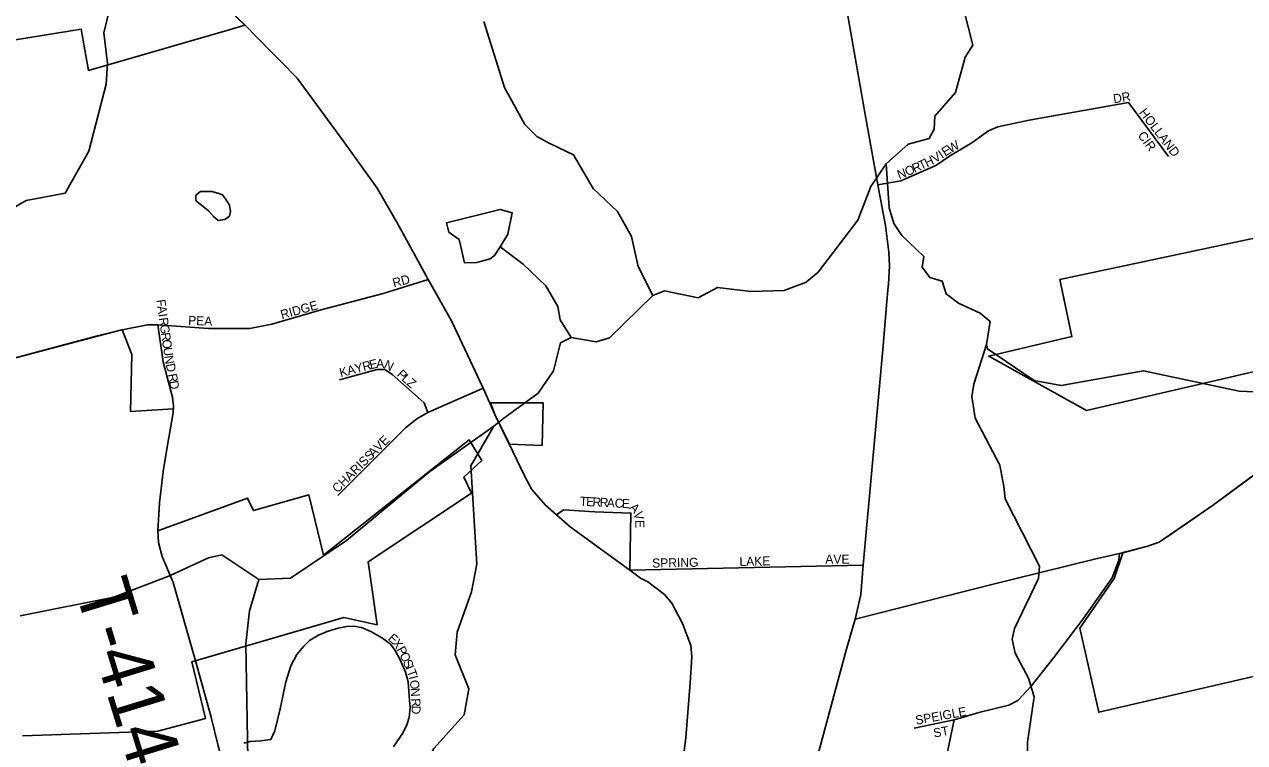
# Model space of a CAD drawing. Extents: x 1525783 to 1900577, y 218250 to 627376.
# Drawn here: x 1649774 to 1656538, y 443018 to 446999 of the extents above; entities that cross this region are included whole.
import ezdxf

# ---------------------------------------------------------------- set-up
doc = ezdxf.new("R2010")
doc.units = 0
for name, color, linetype in [('GM_X_City_Street', 7, 'Continuous'), ('GM_X_City_Street_Text', 7, 'Continuous'), ('GM_X_Corporation', 7, 'Continuous'), ('GM_X_County_Subdivision', 7, 'Continuous'), ('GM_X_County_Subdivision_Text', 7, 'Continuous'), ('GM_X_Minor_Lake', 7, 'Continuous'), ('GM_X_Minor_River', 7, 'Continuous'), ('GM_X_State_Route', 7, 'Continuous'), ('GM_X_Township_Road', 7, 'Continuous'), ('GM_X_Township_Road_Text', 7, 'Continuous'), ('GM_X_US_Route', 7, 'Continuous')]:
    doc.layers.add(name, color=color, linetype=linetype)

msp = doc.modelspace()

# ---------------------------------------------------------------- linework, layer by layer
at = {"layer": 'GM_X_City_Street'}
for points in [[(1654504.8, 446110.6), (1654632.3, 446131.6), (1654826.3, 446218.1), (1654907.5, 446273.2), (1655026.8, 446342.7), (1655080, 446381), (1655118.8, 446410.2), (1655170.6, 446431.2), (1655343.1, 446467.7), (1655895.1, 446567.2)], [(1656117.2, 446268), (1655895.1, 446567.2)], [(1650314, 445305.2), (1650316.2, 445305.7), (1650456.1, 445333.8), (1650513.2, 445333.8), (1650795.6, 445314), (1650957.8, 445312.8), (1651023.3, 445313.5), (1651145.4, 445338.4), (1651419, 445417.6), (1651762.8, 445508.1), (1652012.9, 445585.9)], [(1650595.5, 444927), (1650594.9, 444933.3), (1650582.7, 444980.2), (1650543, 445128.3), (1650513.2, 445333.8)], [(1651521.6, 445028.2), (1651729.6, 445085.6), (1651772.6, 445085.6), (1651812.1, 445058.7), (1651892.8, 444988.7), (1651989.6, 444900.8), (1652011.1, 444847)], [(1651510.8, 444387.8), (1651887.4, 444762.7), (1651950.1, 444813), (1652011.1, 444847), (1652317.7, 444983.4)], [(1652723.8, 444280.5), (1652763, 444307.8), (1652935.6, 444297.9), (1653136.3, 444290), (1653129.9, 443973.3)], [(1654681, 441962.7), (1654787.2, 442470.5), (1654928, 443143.2), (1655064.7, 443185.1), (1655231.5, 443224.6), (1655280.6, 443251.6), (1655355.8, 443330.6), (1655479.9, 443488.8), (1655644.2, 443704.4), (1655803.3, 443931.5), (1655840.5, 444029), (1655844.3, 444066.2)], [(1653129.9, 443973.3), (1654424.1, 444000.8)], [(1651061.9, 442221.3), (1651001.8, 442441), (1650848.6, 443000.5), (1650809.1, 443158.3)], [(1654706.7, 443097.8), (1654928, 443143.2)]]:
    msp.add_lwpolyline(points, dxfattribs=at)
at = {"layer": 'GM_X_Corporation'}
for points in [[(1649324.4, 446850), (1650089.7, 446973.4), (1650129.6, 446744.8), (1650909.1, 446969.6), (1650996.7, 446994.9), (1650582.8, 447392.7)], [(1657314.6, 445968), (1655514.8, 445585.4), (1655581.4, 445268.7), (1655120.1, 445160.9), (1655662, 444859), (1657231, 445223.8)], [(1649762.8, 443055.2), (1650513.4, 443081.4), (1650777.4, 443152.1), (1650701.6, 443465.2), (1651545.2, 443710.5), (1651729.5, 443670.6), (1651680.6, 444020.4), (1652251.8, 444400.3), (1652210.3, 444489.3), (1652309.8, 444582.1), (1652238.8, 444695.8), (1651432, 444056.8), (1651350.8, 444390.8), (1651044, 444303.9), (1651011.8, 444373), (1650513.3, 444191.6), (1650518.9, 444283.7), (1650523.3, 444346.4), (1650544.2, 444520.1), (1650569.5, 444677.3), (1650591.4, 444803.8), (1650598, 444846.7), (1650599, 444867.4), (1650362.3, 444854.2), (1650370.2, 445170.1), (1650316.1, 445305.7), (1650179.1, 445271.9), (1649604.6, 445119.6)], [(1656680, 444567.3), (1656365.2, 444336.4), (1656065, 444129.1), (1656000.8, 444107.3), (1655863.5, 444069.4), (1655814.6, 443927.5), (1655624, 443652.6), (1655729.6, 443185.9), (1657668.7, 443633.7)]]:
    msp.add_lwpolyline(points, dxfattribs=at)
msp.add_lwpolyline([(1652358, 444901.6), (1652382.5, 444836.2), (1652462.6, 444671.8), (1652644, 444665), (1652649.4, 444901.6)], close=True, dxfattribs=at)
at = {"layer": 'GM_X_County_Subdivision'}
msp.add_lwpolyline([(1651821.1, 442994.4), (1651873.9, 443073.2), (1651894.7, 443115.5), (1651907.3, 443156.4), (1651912.6, 443212.4), (1651909.4, 443251), (1651902.2, 443353.8), (1651886.9, 443407.7), (1651856.4, 443476.8), (1651829.1, 443528.2), (1651803.4, 443562.7), (1651760, 443596.5), (1651694.1, 443634.4), (1651642.6, 443655.8), (1651600.1, 443662.5), (1651559.6, 443661.1), (1651513.4, 443652.5), (1651453.3, 443633.9), (1651404.6, 443613.4), (1651354.6, 443583.3), (1651323.4, 443553), (1651284.1, 443505.5), (1651251.4, 443442.4), (1651223.9, 443354), (1651192.4, 443205.1), (1651161.8, 443082.6), (1651140.8, 443035.1), (1651085.3, 443027.1), (1651024.9, 443023), (1650991.1, 443015)], dxfattribs=at)
at = {"layer": 'GM_X_Minor_Lake'}
for points in [[(1650910.7, 445996.5), (1650892.7, 446026.5), (1650872.7, 446054.6), (1650846.6, 446064.6), (1650812.6, 446072.6), (1650750.6, 446072.7), (1650724.6, 446052.6), (1650724.6, 446026.5), (1650727.3, 446018.8)], [(1650727.3, 446018.8), (1650794.6, 445966.4), (1650822.6, 445934.3), (1650848.6, 445912.3), (1650884.7, 445918.3), (1650910.7, 445936.3), (1650916.7, 445962.4), (1650910.7, 445996.5), (1650892.7, 446026.5), (1650872.7, 446054.6), (1650846.6, 446064.6), (1650812.6, 446072.6), (1650750.6, 446072.7), (1650724.6, 446052.6), (1650724.6, 446026.5), (1650727.3, 446018.8)], [(1650727.3, 446018.8), (1650794.6, 445966.4), (1650822.6, 445934.3), (1650848.6, 445912.3), (1650884.7, 445918.3), (1650910.7, 445936.3), (1650916.7, 445962.4), (1650910.7, 445996.5)], [(1652411.9, 445766.1), (1652453.2, 445835.6), (1652477.4, 445955.5), (1652411.7, 445972.7), (1652114, 445899.5), (1652127.1, 445847.1), (1652184.4, 445806), (1652214.1, 445677.2), (1652282.2, 445680)], [(1652282.2, 445680), (1652355.2, 445699.9), (1652379.9, 445717.9), (1652411.9, 445766.1)]]:
    msp.add_lwpolyline(points, dxfattribs=at)
at = {"layer": 'GM_X_Minor_River'}
for points in [[(1650940.9, 447556.2), (1650910, 447508.6), (1650575.4, 447277.6), (1650351.6, 447189.2), (1650278.6, 447138.3), (1650245.5, 447082.7), (1650215.2, 446952.8), (1650234.1, 446782), (1650228, 446667.8), (1650131.2, 446296.4), (1650000.8, 446063.9), (1649784.1, 446022.3)], [(1654980.6, 447088.1), (1655030.9, 446884.7), (1654989.7, 446817.2), (1654936.1, 446621.6), (1654821.6, 446491.1), (1654818.3, 446419), (1654789.3, 446367.3), (1654672.6, 446335.2), (1654550.5, 446227), (1654466.1, 446100.1), (1654394.7, 445914.8), (1654175.2, 445625.7), (1654108.2, 445570.7), (1653985.2, 445524.6), (1653800.9, 445517.7), (1653617.1, 445540.9), (1653509.9, 445482.6), (1653322.5, 445521.9), (1653257.9, 445496.9), (1653017.4, 445262.3), (1652942.9, 445239.5), (1652805.2, 445264), (1652746.7, 445234.9), (1652707.8, 445079.1), (1652621.4, 444954.2), (1652432.8, 444817), (1652375.9, 444771.9), (1652021, 444521.2), (1651559.6, 444138), (1651249.4, 443928.7), (1651073.1, 443921.6), (1650869.4, 444059.5), (1650795, 444042.7), (1650579, 443942.1), (1650270.5, 443823), (1649750.4, 443719.8)], [(1653257.9, 445496.9), (1653176.7, 445656.8), (1653139.7, 445823.8), (1653062.2, 445961.6), (1652926.3, 446090.2), (1652817.6, 446276.6), (1652682.6, 446341.1), (1652615.2, 446378.3), (1652548.4, 446443.7), (1652436, 446650.2), (1652320.5, 447015.2)], [(1654550.5, 446227), (1654568.1, 445982), (1654594.5, 445895.3), (1654637.4, 445828.4), (1654759.4, 445712), (1654750.3, 445654), (1654793.3, 445597.1), (1654861, 445575.9), (1654883.8, 445505.3), (1654952.9, 445454), (1655072, 445397.8), (1655127.3, 445352.7), (1655106.9, 445224.7), (1655036.9, 445005.3), (1655025.6, 444937.3), (1655045.5, 444816.6), (1655180.9, 444555.5), (1655202.8, 444436.8), (1655211.5, 444368.5), (1655401, 443996.2), (1655395.8, 443928.1), (1655262.6, 443649.6), (1655249.5, 443591.7), (1655266.1, 443513.2), (1655339.7, 443375.5), (1655371.8, 443270.7), (1655335.3, 443020.6), (1655340, 442617.4)], [(1649784.1, 446022.3), (1649592.9, 445914.6), (1649358.2, 445833.6), (1649304.4, 445690.1), (1649235.9, 445645), (1649003.5, 445589.9), (1648815.1, 445544.4), (1648580.6, 445325.1), (1648400.3, 445287.5), (1648076.2, 445097.5), (1647928, 445067.4), (1647456.9, 445087.6), (1647085.7, 445270.7), (1646962.9, 445352.4)], [(1652805.2, 445264), (1652744.9, 445361.3), (1652730.3, 445435.7), (1652664.3, 445549.2), (1652538.3, 445669.6), (1652411.9, 445766.1)], [(1655106.9, 445224.7), (1655112.5, 445200.5), (1655371.6, 445025.6), (1655521.2, 444997), (1655977.2, 445079.5), (1656507.7, 444966.2), (1656977.8, 444946.1), (1657167.5, 444914.8), (1657225, 444887.8), (1657276, 444824.7), (1657316.8, 444647.5), (1657359.7, 444582.6), (1657491.8, 444472), (1657766.1, 444363.1), (1658295.9, 444209.6), (1658361, 444156.4), (1658438.8, 444032.7), (1658505.7, 443963.4), (1658578.9, 443916), (1658708.3, 443873.7), (1658775.8, 443846.5), (1658829.3, 443815.5)], [(1652375.9, 444771.9), (1652249.8, 444551.4), (1652281.9, 444007.3), (1652253.1, 443853.4), (1652173, 443630.1), (1652162.7, 443503.9), (1652237.4, 443316.1), (1652212.7, 443172.1), (1652043.2, 442984.5), (1651997.5, 442895), (1651930.5, 442619.4), (1651904, 442373.2), (1651911, 442316.9), (1651960.9, 442201.7), (1652014.4, 441946.1), (1652039.8, 441691), (1652046.8, 441638.7), (1652080.8, 441523.8), (1652217.7, 441347), (1652276.9, 441297.8)], [(1651073.1, 443921.6), (1651021.9, 443748), (1651002.6, 443565.8), (1651013.1, 442929.9), (1651004.9, 442805.7), (1650933.4, 442618.3), (1650872.4, 442234.3), (1650746.6, 441921.6), (1650700.3, 441796), (1650650.4, 441363.7), (1650570.5, 441152.5), (1650439.6, 440885.9), (1650198.7, 440410.7), (1650105.4, 440121.5), (1649980.1, 439945.2), (1649935.2, 439893.8), (1649840.6, 439755), (1649829.4, 439693.1)]]:
    msp.add_lwpolyline(points, dxfattribs=at)
at = {"layer": 'GM_X_State_Route'}
for points in [[(1650519.5, 447453.4), (1650582.8, 447392.6), (1650995.4, 446996.2), (1651138.3, 446851.8), (1651193.6, 446795.4)], [(1651193.6, 446795.4), (1651285.9, 446701.5), (1651542.1, 446353.5), (1651728.9, 446091.8), (1651839.7, 445899.5), (1651946, 445707.2), (1652012.9, 445585.9), (1652117.2, 445398)], [(1652117.2, 445398), (1652142.8, 445352), (1652317.7, 444983.4), (1652326.9, 444962.4)], [(1652326.9, 444962.4), (1652382.5, 444836.2), (1652439.8, 444718.7)], [(1652439.8, 444718.7), (1652482.3, 444631.4), (1652548.2, 444493.6), (1652586.6, 444420.5), (1652663.3, 444334.2), (1652723.8, 444280.5), (1652799.9, 444213.1), (1653129.9, 443973.3), (1653189.2, 443930.1), (1653231, 443908.2), (1653322.9, 443838.2), (1653363.7, 443790.1), (1653422, 443677.8), (1653469.4, 443556.3), (1653474.5, 443494), (1653464.3, 443348.2), (1653441.1, 443044), (1653420.1, 442883.2), (1653399.1, 442723.1), (1653343.4, 442483.6), (1653288.9, 442211.8)], [(1656114, 444163), (1656365.2, 444336.3), (1656564.6, 444483.3), (1656680, 444567.3), (1656773.1, 444626.3), (1656853.1, 444660.4), (1656909.5, 444679.5)], [(1654379.2, 443701.8), (1655114.3, 443887.9), (1655705.7, 444035.4), (1655844.3, 444066.2), (1656000.8, 444107.3), (1656065, 444129.1), (1656114, 444163)]]:
    msp.add_lwpolyline(points, dxfattribs=at)
at = {"layer": 'GM_X_Township_Road'}
for points in [[(1649599.9, 445118.4), (1649604.6, 445119.6), (1650179.1, 445271.8), (1650314, 445305.2)], [(1650520.7, 444309.3), (1650523.3, 444346.4), (1650544.2, 444520.1), (1650569.5, 444677.3), (1650591.4, 444803.8), (1650598, 444846.7), (1650599.8, 444885), (1650595.5, 444927)], [(1650712.2, 443509), (1650598, 443904.3), (1650538.7, 444049.4), (1650516.7, 444126.4), (1650513.3, 444191.6), (1650518.9, 444283.7), (1650520.7, 444309.3)], [(1650809.1, 443158.3), (1650723, 443471.4), (1650712.2, 443509)]]:
    msp.add_lwpolyline(points, dxfattribs=at)
at = {"layer": 'GM_X_US_Route'}
for points in [[(1654409.6, 446646.9), (1654312.9, 447196.4), (1654193.4, 447872.2), (1653975.4, 449152.3), (1653893.8, 449571)], [(1654522.1, 446020.6), (1654504.8, 446110.6), (1654435.4, 446500.1), (1654409.6, 446646.9)], [(1654563, 445547.2), (1654564.1, 445560), (1654569.4, 445661), (1654565.5, 445737), (1654548.4, 445883.9), (1654522.1, 446020.6)], [(1654379.2, 443701.8), (1654411.3, 443839.1), (1654424.1, 444000.8), (1654534.8, 445218.2), (1654553.3, 445442.4), (1654563, 445547.2)], [(1654122.7, 442762.3), (1654329.1, 443529.8), (1654379.2, 443701.8)]]:
    msp.add_lwpolyline(points, dxfattribs=at)

# ---------------------------------------------------------------- texts
at = {"layer": 'GM_X_City_Street_Text'}
for s, rotation, p in [('DR', 9.4574, (1655814, 446561.5)), ('HOLLAND', 307.72522, (1655950.6, 446509.6)), ('W', 28.93784, (1654907.9, 446284.4)), ('CIR', 306.38279, (1655943.1, 446383.6)), ('V', 32.89149, (1654823.2, 446229)), ('I', 34.19365, (1654861.2, 446253.6)), ('E', 32.73522, (1654879.1, 446265.8)), ('R', 24.52539, (1654708.5, 446175.1)), ('T', 24.52239, (1654744.5, 446191.5)), ('H', 25.71643, (1654777.6, 446206.6)), ('N', 20.1493, (1654623.3, 446140.1)), ('O', 24.49549, (1654668.4, 446156.8)), ('RD', 14.74583, (1651822.4, 445540.6)), ('F', 278.04702, (1650505.3, 445471.2)), ('A', 278.04667, (1650510.2, 445436.3)), ('RIDGE', 15.64184, (1651201.8, 445364.5)), ('I', 278.07024, (1650516.4, 445392.7)), ('R', 278.05283, (1650519.5, 445371)), ('PEA', 357.7903, (1650681.1, 445334.1)), ('G', 278.04667, (1650525, 445331.7)), ('R', 278.05283, (1650531.2, 445288.2)), ('O', 278.04667, (1650536.7, 445249)), ('U', 278.04667, (1650542.9, 445205.4)), ('N', 279.95275, (1650549.3, 445160)), ('E', 13.93354, (1651693.4, 445086.4)), ('A', 0.50268, (1651724.5, 445094.5)), ('D', 282.64284, (1650557.4, 445114.2)), ('K', 14.60616, (1651527.5, 445043.2)), ('A', 14.61046, (1651570.1, 445054.3)), ('Y', 14.62443, (1651612.7, 445065.4)), ('R', 14.60759, (1651655.2, 445076.5)), ('N', 334.39289, (1651762.7, 445096.2)), ('P', 317.3771, (1651835.5, 445054.2)), ('R', 280.3407, (1650569.3, 445058.8)), ('D', 280.33254, (1650576.4, 445019.8)), ('L', 317.34775, (1651861.4, 445030.4)), ('Z', 319.55253, (1651888.8, 445005.1)), ('AVE', 44.99453, (1651708.1, 444596.5)), ('CHARISS', 45, (1651510.1, 444398.5)), ('T', 356.90761, (1652852.1, 444331.5)), ('E', 356.90761, (1652887.2, 444329.6)), ('R', 356.90761, (1652922.4, 444327.7)), ('R', 356.90761, (1652961.9, 444325.6)), ('A', 356.90761, (1653001.5, 444323.5)), ('C', 356.90761, (1653045.4, 444321.1)), ('E', 356.90761, (1653084.9, 444319)), ('A', 313.4538, (1653123.8, 444317.2)), ('V', 284.4846, (1653150.8, 444291)), ('E', 270, (1653161.4, 444251.7)), ('AVE', 0.00001, (1654213.9, 444009.7)), ('SPRING', 1.17296, (1653254.6, 443987.7)), ('LAKE', 1.21818, (1653738.5, 443996.5)), ('SPEIGLE', 10.30345, (1654718.3, 443116.3)), ('ST', 10.62666, (1654817.7, 443045))]:
    msp.add_text(s, height=50, rotation=rotation, dxfattribs=at).set_placement(p)
at = {"layer": 'GM_X_County_Subdivision_Text'}
for s, rotation, p in [('E', 317.89907, (1651786, 443590.2)), ('X', 307.06223, (1651810.4, 443568.4)), ('P', 297.99456, (1651835.8, 443535)), ('O', 295.28432, (1651852.1, 443504.5)), ('S', 293.60749, (1651870.7, 443465.1)), ('I', 292.92591, (1651884.8, 443433)), ('T', 289.57113, (1651893, 443413.4)), ('I', 285.01167, (1651904.5, 443381.3)), ('O', 277.20905, (1651909.9, 443361.8)), ('N', 273.52045, (1651915.3, 443319)), ('R', 273.17041, (1651918.7, 443262)), ('D', 268.28382, (1651920.9, 443223.5))]:
    msp.add_text(s, height=50, rotation=rotation, dxfattribs=at).set_placement(p)
at = {"layer": 'GM_X_Township_Road_Text'}
msp.add_text('T-414', height=300, rotation=287.02162, dxfattribs=at).set_placement((1650051.7, 443871.4))

doc.saveas('drawing.dxf')
